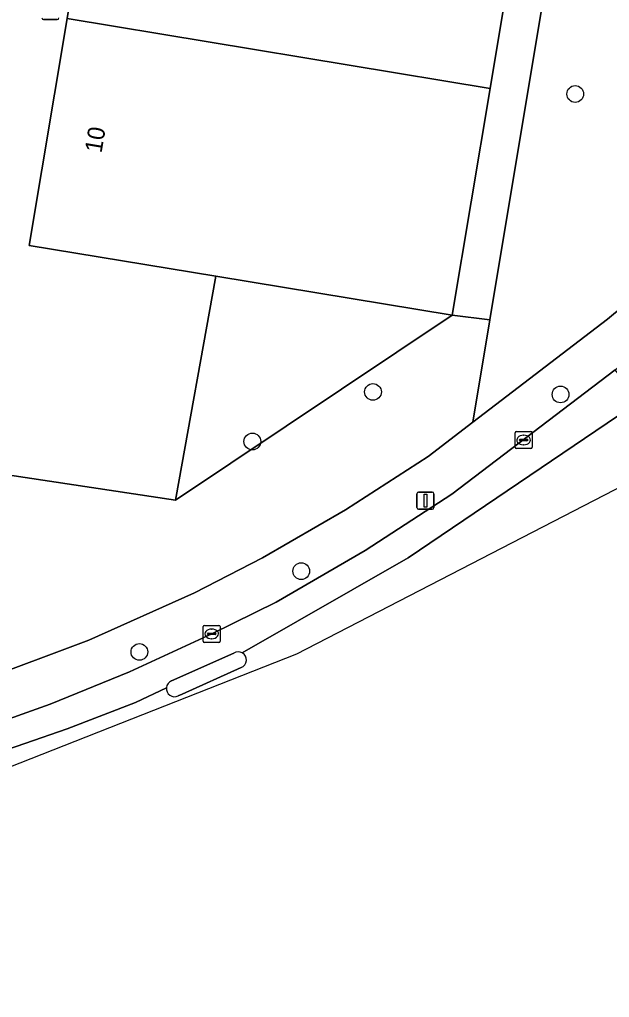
# Model space of a CAD drawing. Extents: x 163683 to 164494, y 382709 to 383872.
# Drawn here: x 164409.4 to 164443.8, y 383368.6 to 383425.8 of the extents above; entities that cross this region are included whole.
import ezdxf

# ---------------------------------------------------------------- set-up
doc = ezdxf.new("R2010")
doc.units = 0
for name, color, linetype in [('IMGEO_Boom', 7, 'Continuous'), ('IMGEO_Groenvoorziening', 7, 'Continuous'), ('IMGEO_Kolk', 7, 'Continuous'), ('IMGEO_Lichtmast', 7, 'Continuous'), ('IMGEO_Pand', 7, 'Continuous'), ('IMGEO_Pand_nummerreeks', 7, 'Continuous'), ('IMGEO_Parkeervlak_gesloten', 7, 'Continuous'), ('IMGEO_Rijbaan_lokaal_gesloten', 7, 'Continuous'), ('IMGEO_Verkeerseiland_gesloten', 7, 'Continuous'), ('IMGEO_Voetpad_open', 7, 'Continuous')]:
    doc.layers.add(name, color=color, linetype=linetype)

msp = doc.modelspace()

# ---------------------------------------------------------------- linework, layer by layer
at = {"layer": 'IMGEO_Boom'}
for centre in [(164441.81, 383421.406), (164429.994, 383403.994), (164440.951, 383403.848), (164422.949, 383401.098), (164425.806, 383393.521), (164416.349, 383388.8)]:
    msp.add_circle(centre, 0.489, dxfattribs=at)
at = {"layer": 'IMGEO_Groenvoorziening'}
for points in [[(164468.124, 383434.212), (164458.443, 383442.095), (164412.604, 383479.328), (164412.35, 383479.029), (164412.039, 383476.414), (164412.385, 383476.128), (164429.88, 383461.652), (164442.235, 383451.617), (164443.228, 383449.565), (164443.478, 383448.229), (164436.826, 383408.214), (164435.831, 383402.227), (164443.692, 383408.243), (164448.957, 383412.619), (164454.961, 383418.277), (164468.543, 383431.866)], [(164428.396, 383397.104), (164433.215, 383400.226), (164435.831, 383402.227), (164436.826, 383408.214), (164434.628, 383408.476), (164418.461, 383397.661), (164403.717, 383399.885), (164399.775, 383400.479), (164397.432, 383386.27)], [(164399.656, 383384.661), (164406.777, 383387.01), (164413.399, 383389.497), (164419.578, 383392.262), (164423.537, 383394.307), (164428.396, 383397.104)]]:
    msp.add_lwpolyline(points, dxfattribs=at)
for points in [[(164443.478, 383448.229), (164441.28, 383448.491), (164439.04, 383435.015), (164436.832, 383421.734), (164434.628, 383408.476), (164436.826, 383408.214)], [(164434.628, 383408.476), (164420.809, 383410.761), (164418.461, 383397.661)]]:
    msp.add_lwpolyline(points, close=True, dxfattribs=at)
at = {"layer": 'IMGEO_Kolk'}
for p, q in [((164438.294, 383400.762), (164438.294, 383401.614)), ((164438.369, 383401.688), (164439.221, 383401.688)), ((164438.782, 383401.468), (164438.807, 383401.468)), ((164439.295, 383401.614), (164439.295, 383400.762)), ((164438.553, 383401.182), (164438.553, 383401.194)), ((164438.991, 383401.145), (164438.593, 383401.145)), ((164438.596, 383401.231), (164438.994, 383401.231)), ((164438.805, 383400.908), (164438.78, 383400.908)), ((164439.037, 383401.194), (164439.037, 383401.182)), ((164439.221, 383400.688), (164438.369, 383400.688)), ((164420.072, 383389.429), (164420.072, 383390.281)), ((164420.147, 383390.355), (164420.999, 383390.355)), ((164420.56, 383390.135), (164420.585, 383390.135)), ((164421.073, 383390.281), (164421.073, 383389.429)), ((164420.999, 383389.355), (164420.147, 383389.355)), ((164420.331, 383389.849), (164420.331, 383389.861)), ((164420.769, 383389.812), (164420.371, 383389.812)), ((164420.374, 383389.898), (164420.772, 383389.898)), ((164420.583, 383389.575), (164420.558, 383389.575)), ((164420.815, 383389.861), (164420.815, 383389.849))]:
    msp.add_line(p, q, dxfattribs=at)
for points in [[(164438.294, 383400.762), (164438.294, 383401.614)], [(164438.369, 383401.688), (164439.221, 383401.688)], [(164439.295, 383401.614), (164439.295, 383400.762)], [(164439.221, 383400.688), (164438.369, 383400.688)], [(164420.072, 383389.429), (164420.072, 383390.281)], [(164420.147, 383390.355), (164420.999, 383390.355)], [(164421.073, 383390.281), (164421.073, 383389.429)], [(164420.999, 383389.355), (164420.147, 383389.355)]]:
    msp.add_lwpolyline(points, dxfattribs=at)
for centre, radius, start, end in [((164438.371, 383401.612), 0.0765, 91.552, 178.448), ((164438.371, 383401.612), 0.0765, 91.552, 178.448), ((164439.219, 383401.612), 0.0765, 1.552, 88.448), ((164439.219, 383401.612), 0.0765, 1.552, 88.448), ((164438.593, 383401.191), 0.0403, 85.8775, 175.7526), ((164438.59, 383401.181), 0.0366, 178.938, 274.7102), ((164438.994, 383401.188), 0.043, 264.8664, 352.4533), ((164438.998, 383401.193), 0.0386, 1.7309, 96.639), ((164438.371, 383400.764), 0.0765, 181.552, 268.448), ((164438.371, 383400.764), 0.0765, 181.552, 268.448), ((164439.219, 383400.764), 0.0765, 271.552, 358.448), ((164439.219, 383400.764), 0.0765, 271.552, 358.448), ((164420.149, 383390.279), 0.0765, 91.552, 178.448), ((164420.149, 383390.279), 0.0765, 91.552, 178.448), ((164420.997, 383390.279), 0.0765, 1.552, 88.448), ((164420.997, 383390.279), 0.0765, 1.552, 88.448), ((164420.149, 383389.431), 0.0765, 181.552, 268.448), ((164420.149, 383389.431), 0.0765, 181.552, 268.448), ((164420.371, 383389.858), 0.0403, 85.8775, 175.7526), ((164420.368, 383389.848), 0.0366, 178.938, 274.7102), ((164420.772, 383389.855), 0.043, 264.8664, 352.4533), ((164420.776, 383389.86), 0.0386, 1.7309, 96.639), ((164420.997, 383389.431), 0.0765, 271.552, 358.448), ((164420.997, 383389.431), 0.0765, 271.552, 358.448)]:
    msp.add_arc(centre, radius, start, end, dxfattribs=at)
for centre, major_axis, ratio, start_param, end_param in [((164438.781, 383401.188), (-0.387, 0.002), 0.722429, 4.712389, 7.853982), ((164438.806, 383401.188), (-0.39, 0.002), 0.717154, 1.570796, 4.712389), ((164420.559, 383389.855), (-0.387, 0.002), 0.722429, 4.712389, 7.853982), ((164420.584, 383389.855), (-0.39, 0.002), 0.717154, 1.570796, 4.712389)]:
    msp.add_ellipse(centre, major_axis=major_axis, ratio=ratio, start_param=start_param, end_param=end_param, dxfattribs=at)
at = {"layer": 'IMGEO_Lichtmast'}
for p, q in [((164411.548, 383425.756), (164410.758, 383425.756)), ((164410.758, 383425.756), (164411.548, 383425.756)), ((164432.563, 383397.243), (164432.563, 383398.043)), ((164432.563, 383398.043), (164432.563, 383397.243)), ((164432.663, 383398.143), (164433.453, 383398.143)), ((164433.453, 383398.143), (164432.663, 383398.143)), ((164433.553, 383398.043), (164433.553, 383397.243)), ((164433.553, 383397.243), (164433.553, 383398.043)), ((164433.453, 383397.143), (164432.663, 383397.143)), ((164432.663, 383397.143), (164433.453, 383397.143))]:
    msp.add_line(p, q, dxfattribs=at)
msp.add_lwpolyline([(164432.983, 383398.018), (164433.133, 383398.018), (164433.133, 383397.268), (164432.983, 383397.268), (164432.983, 383398.018)], dxfattribs=at)
for centre, start, end in [((164410.758, 383425.856), 180, 270), ((164410.758, 383425.856), 180, 270), ((164411.548, 383425.856), 270, 0), ((164411.548, 383425.856), 270, 0), ((164432.663, 383398.043), 90, 180), ((164432.663, 383398.043), 90, 180), ((164433.453, 383398.043), 0, 90), ((164433.453, 383398.043), 360, 90), ((164432.663, 383397.243), 180, 270), ((164432.663, 383397.243), 180, 270), ((164433.453, 383397.243), 270, 0), ((164433.453, 383397.243), 270, 0)]:
    msp.add_arc(centre, 0.1, start, end, dxfattribs=at)
at = {"layer": 'IMGEO_Pand'}
for points in [[(164412.123, 383425.814), (164436.832, 383421.734), (164439.04, 383435.015), (164414.331, 383439.096)], [(164412.123, 383425.814), (164409.92, 383412.562), (164420.809, 383410.761), (164434.628, 383408.476), (164436.832, 383421.734)]]:
    msp.add_lwpolyline(points, close=True, dxfattribs=at)
at = {"layer": 'IMGEO_Parkeervlak_gesloten'}
msp.add_lwpolyline([(164420.809, 383410.761), (164409.92, 383412.562), (164412.123, 383425.814), (164414.331, 383439.096), (164416.474, 383451.989), (164408.298, 383453.387), (164406.727, 383443.638), (164405.814, 383437.97), (164405.093, 383433.498), (164404.258, 383428.309), (164403.874, 383425.926), (164401.938, 383413.91), (164399.775, 383400.479), (164403.717, 383399.885), (164418.461, 383397.661)], close=True, dxfattribs=at)
at = {"layer": 'IMGEO_Rijbaan_lokaal_gesloten'}
for points in [[(164312.01, 383369.045), (164312.445, 383369.009), (164312.487, 383368.61), (164324.616, 383368.714), (164356.475, 383371.092), (164401.663, 383379.276), (164425.545, 383388.682), (164463.906, 383408.505), (164492.967, 383431.62)], [(164422.356, 383388.746), (164432.053, 383394.306), (164445.611, 383403.47), (164444.135, 383405.29), (164434.61, 383398.019), (164429.544, 383394.736), (164424.335, 383391.718), (164420.573, 383389.855), (164415.779, 383387.642), (164411.142, 383385.758), (164407.356, 383384.396), (164403.827, 383383.244), (164399.696, 383381.926), (164395.821, 383380.912), (164386.044, 383378.693), (164375.155, 383376.627), (164369.608, 383375.647)], [(164446.061, 383402.935), (164445.898, 383403.116), (164445.611, 383403.47), (164432.053, 383394.306), (164422.356, 383388.746)], [(164418.228, 383387.107), (164421.872, 383388.729)], [(164422.303, 383387.888), (164418.849, 383386.338), (164418.614, 383386.233)], [(164311.915, 383371.653), (164312.054, 383369.76), (164322.165, 383369.437), (164329.573, 383369.616), (164343.058, 383370.563), (164353.076, 383371.613), (164363.456, 383372.944), (164377.604, 383375.42), (164387.773, 383377.445), (164396.97, 383379.627), (164404.69, 383381.733), (164412.13, 383384.298), (164416.121, 383385.853), (164417.931, 383386.713)], [(164417.931, 383386.713), (164416.121, 383385.853), (164412.13, 383384.298), (164404.69, 383381.733), (164396.97, 383379.627), (164387.773, 383377.445), (164377.604, 383375.42), (164363.456, 383372.944), (164353.076, 383371.613), (164343.058, 383370.563), (164329.573, 383369.616), (164322.165, 383369.437), (164312.054, 383369.76)]]:
    msp.add_lwpolyline(points, dxfattribs=at)
for centre, radius, start, end in [((164422.129, 383388.323), 0.48, 61.7265, 122.2968), ((164422.128, 383388.329), 0.475, 291.616, 61.3145), ((164418.401, 383386.668), 0.472, 111.4805, 174.501), ((164418.406, 383386.662), 0.477, 173.9125, 295.8898)]:
    msp.add_arc(centre, radius, start, end, dxfattribs=at)
at = {"layer": 'IMGEO_Verkeerseiland_gesloten'}
for points in [[(164421.872, 383388.729), (164418.228, 383387.107)], [(164418.614, 383386.233), (164418.849, 383386.338), (164422.303, 383387.888)]]:
    msp.add_lwpolyline(points, dxfattribs=at)
for centre, radius, start, end in [((164422.129, 383388.323), 0.48, 61.7265, 122.2968), ((164422.128, 383388.329), 0.475, 291.616, 61.3145), ((164418.401, 383386.668), 0.472, 111.4805, 174.501), ((164418.406, 383386.662), 0.477, 173.9125, 295.8898)]:
    msp.add_arc(centre, radius, start, end, dxfattribs=at)
at = {"layer": 'IMGEO_Voetpad_open'}
for points in [[(164398.139, 383384.905), (164395.093, 383383.719), (164395.821, 383380.912), (164399.696, 383381.926), (164403.827, 383383.244), (164407.356, 383384.396), (164411.142, 383385.758), (164415.779, 383387.642), (164420.573, 383389.855), (164424.335, 383391.718), (164429.544, 383394.736), (164434.61, 383398.019), (164444.135, 383405.29), (164449.108, 383409.47), (164452.841, 383412.763), (164456.036, 383415.815), (164476.092, 383435.898)], [(164468.543, 383431.866), (164454.961, 383418.277), (164448.957, 383412.619), (164443.692, 383408.243), (164435.831, 383402.227), (164433.215, 383400.226), (164428.396, 383397.104), (164423.537, 383394.307), (164419.578, 383392.262), (164413.399, 383389.497), (164406.777, 383387.01), (164399.656, 383384.661)]]:
    msp.add_lwpolyline(points, dxfattribs=at)

# ---------------------------------------------------------------- texts
at = {"layer": 'IMGEO_Pand_nummerreeks'}
msp.add_text('10', height=1, rotation=80.5636, dxfattribs=at).set_placement((164414.137, 383417.927))

doc.saveas('drawing.dxf')
